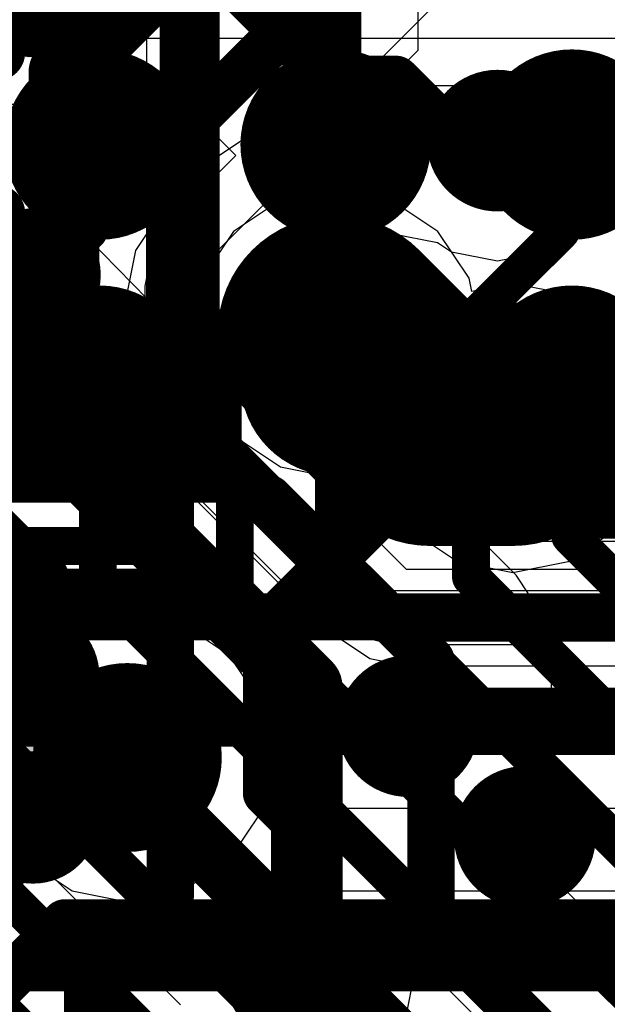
# Model space of a CAD drawing. Header units: millimetres. Extents: x -2 to 68, y -2 to 27.4.
# Tile 305 of 594: x 35.5 to 36.7, y 7.7 to 9.8. Entities that reach past the tile are written whole.
import ezdxf

# ---------------------------------------------------------------- set-up
doc = ezdxf.new("R2010")
doc.units = ezdxf.units.MM
for name, color, linetype in [('BottomLayer', 5, 'Continuous'), ('BottomPaste', 16, 'Continuous'), ('BottomSolder', 6, 'Continuous'), ('DrillGuide', 244, 'Continuous'), ('Mechanical10', 56, 'Continuous'), ('Mechanical13', 56, 'Continuous'), ('Mechanical15', 56, 'Continuous'), ('Mechanical6', 56, 'Continuous'), ('MidLayer1', 16, 'Continuous'), ('MidLayer2', 76, 'Continuous'), ('MidLayer3', 90, 'Continuous'), ('MidLayer4', 156, 'Continuous'), ('MidLayer5', 130, 'Continuous'), ('MidLayer6', 216, 'Continuous'), ('MidLayer7', 6, 'Continuous'), ('MidLayer8', 54, 'Continuous'), ('MultiLayer', 9, 'Continuous'), ('TopLayer', 1, 'Continuous'), ('TopPaste', 8, 'Continuous'), ('TopSolder', 216, 'Continuous'), ('ViaHoleLayer', 16, 'Continuous')]:
    doc.layers.add(name, color=color, linetype=linetype)

# ---------------------------------------------------------------- blocks, each defined once
blk = doc.blocks.new('BGA486C50P27X27_1400X1400X125_227')
at = {"layer": 'Mechanical13', "const_width": 0.1}
blk.add_lwpolyline([(-7, 7), (-7, -7)], dxfattribs=at)
at = {"layer": 'Mechanical15', "const_width": 0.05}
blk.add_lwpolyline([(-7.25, 7.25), (-7.25, -7.25)], dxfattribs=at)
at = {"layer": 'TopLayer', "const_width": 0.1}
for points in [[(-6.55, 0.5, 1), (-6.45, 0.5, 1)], [(-6.05, 0.5, 1), (-5.95, 0.5, 1)], [(-6.55, 0, 1), (-6.45, 0, 1)], [(-6.05, 0, 1), (-5.95, 0, 1)], [(-6.55, -0.5, 1), (-6.45, -0.5, 1)], [(-6.05, -0.5, 1), (-5.95, -0.5, 1)]]:
    blk.add_lwpolyline(points, format="xyb", close=True, dxfattribs=at)
at = {"layer": 'TopPaste', "const_width": 0.1}
for points in [[(-6.55, 0.5, 1), (-6.45, 0.5, 1)], [(-6.05, 0.5, 1), (-5.95, 0.5, 1)], [(-6.55, 0, 1), (-6.45, 0, 1)], [(-6.05, 0, 1), (-5.95, 0, 1)], [(-6.55, -0.5, 1), (-6.45, -0.5, 1)], [(-6.05, -0.5, 1), (-5.95, -0.5, 1)]]:
    blk.add_lwpolyline(points, format="xyb", close=True, dxfattribs=at)
at = {"layer": 'TopSolder', "const_width": 0.2016}
for points in [[(-6.6008, 0.5, 1), (-6.3992, 0.5, 1)], [(-6.1008, 0.5, 1), (-5.8992, 0.5, 1)], [(-6.6008, 0, 1), (-6.3992, 0, 1)], [(-6.1008, 0, 1), (-5.8992, 0, 1)], [(-6.6008, -0.5, 1), (-6.3992, -0.5, 1)], [(-6.1008, -0.5, 1), (-5.8992, -0.5, 1)]]:
    blk.add_lwpolyline(points, format="xyb", close=True, dxfattribs=at)
blk = doc.blocks.new('RES_0402_B_250')
at = {"layer": 'BottomLayer', "const_width": 0.1402}
for points in [[(0.5396, 0.1498, 1), (0.6799, 0.1498, 1)], [(0.5396, -0.1498, 1), (0.6799, -0.1498, 1)]]:
    blk.add_lwpolyline(points, format="xyb", close=True, dxfattribs=at)
at = {"layer": 'BottomLayer'}
for points in [[(0.3402, -0.29), (0.6097, -0.29), (0.3402, 0.29), (0.6097, 0.29)], [(0.2, -0.1498), (0.75, -0.1498), (0.2, 0.1498), (0.75, 0.1498)]]:
    blk.add_solid(points, dxfattribs=at)
at = {"layer": 'BottomPaste', "const_width": 0.1402}
for points in [[(0.5396, 0.1498, 1), (0.6799, 0.1498, 1)], [(0.5396, -0.1498, 1), (0.6799, -0.1498, 1)]]:
    blk.add_lwpolyline(points, format="xyb", close=True, dxfattribs=at)
at = {"layer": 'BottomPaste'}
for points in [[(0.3402, -0.29), (0.6097, -0.29), (0.3402, 0.29), (0.6097, 0.29)], [(0.2, -0.1498), (0.75, -0.1498), (0.2, 0.1498), (0.75, 0.1498)]]:
    blk.add_solid(points, dxfattribs=at)
at = {"layer": 'BottomSolder', "const_width": 0.1402}
for points in [[(0.5396, 0.1498, 1), (0.6799, 0.1498, 1)], [(0.5396, -0.1498, 1), (0.6799, -0.1498, 1)]]:
    blk.add_lwpolyline(points, format="xyb", close=True, dxfattribs=at)
at = {"layer": 'BottomSolder'}
for points in [[(0.3402, -0.29), (0.6097, -0.29), (0.3402, 0.29), (0.6097, 0.29)], [(0.2, -0.1498), (0.75, -0.1498), (0.2, 0.1498), (0.75, 0.1498)]]:
    blk.add_solid(points, dxfattribs=at)
at = {"layer": 'Mechanical10', "const_width": 0.12}
for points in [[(-0.53, 0.28), (0.53, 0.28)], [(0.53, -0.28), (0.53, 0.28)], [(-0.53, -0.28), (0.53, -0.28)]]:
    blk.add_lwpolyline(points, dxfattribs=at)
at = {"layer": 'Mechanical10', "const_width": 0.06}
for points in [[(0.5, 0.28, 1), (0.56, 0.28, 1)], [(0.5, 0.28, 1), (0.56, 0.28, 1)], [(0.5, -0.28, 1), (0.56, -0.28, 1)], [(0.5, -0.28, 1), (0.56, -0.28, 1)]]:
    blk.add_lwpolyline(points, format="xyb", close=True, dxfattribs=at)
at = {"layer": 'Mechanical6', "const_width": 0.05}
for points in [[(-0.9, 0.44), (0.9, 0.44)], [(0.9, -0.44), (0.9, 0.44)], [(-0.9, -0.44), (0.9, -0.44)]]:
    blk.add_lwpolyline(points, dxfattribs=at)
at = {"layer": 'Mechanical6', "const_width": 0.025}
for points in [[(0.8875, 0.44, 1), (0.9125, 0.44, 1)], [(0.8875, 0.44, 1), (0.9125, 0.44, 1)], [(0.8875, -0.44, 1), (0.9125, -0.44, 1)], [(0.8875, -0.44, 1), (0.9125, -0.44, 1)]]:
    blk.add_lwpolyline(points, format="xyb", close=True, dxfattribs=at)
blk = doc.blocks.new('RES_0402_B_251')
at = {"layer": 'BottomLayer', "const_width": 0.1402}
for points in [[(0.5396, 0.1498, 1), (0.6799, 0.1498, 1)], [(0.5396, -0.1498, 1), (0.6799, -0.1498, 1)]]:
    blk.add_lwpolyline(points, format="xyb", close=True, dxfattribs=at)
at = {"layer": 'BottomLayer'}
for points in [[(0.3402, -0.29), (0.6097, -0.29), (0.3402, 0.29), (0.6097, 0.29)], [(0.2, -0.1498), (0.75, -0.1498), (0.2, 0.1498), (0.75, 0.1498)]]:
    blk.add_solid(points, dxfattribs=at)
at = {"layer": 'BottomPaste', "const_width": 0.1402}
for points in [[(0.5396, 0.1498, 1), (0.6799, 0.1498, 1)], [(0.5396, -0.1498, 1), (0.6799, -0.1498, 1)]]:
    blk.add_lwpolyline(points, format="xyb", close=True, dxfattribs=at)
at = {"layer": 'BottomPaste'}
for points in [[(0.3402, -0.29), (0.6097, -0.29), (0.3402, 0.29), (0.6097, 0.29)], [(0.2, -0.1498), (0.75, -0.1498), (0.2, 0.1498), (0.75, 0.1498)]]:
    blk.add_solid(points, dxfattribs=at)
at = {"layer": 'BottomSolder', "const_width": 0.1402}
for points in [[(0.5396, 0.1498, 1), (0.6799, 0.1498, 1)], [(0.5396, -0.1498, 1), (0.6799, -0.1498, 1)]]:
    blk.add_lwpolyline(points, format="xyb", close=True, dxfattribs=at)
at = {"layer": 'BottomSolder'}
for points in [[(0.3402, -0.29), (0.6097, -0.29), (0.3402, 0.29), (0.6097, 0.29)], [(0.2, -0.1498), (0.75, -0.1498), (0.2, 0.1498), (0.75, 0.1498)]]:
    blk.add_solid(points, dxfattribs=at)
at = {"layer": 'Mechanical10', "const_width": 0.12}
for points in [[(-0.53, 0.28), (0.53, 0.28)], [(0.53, -0.28), (0.53, 0.28)], [(-0.53, -0.28), (0.53, -0.28)]]:
    blk.add_lwpolyline(points, dxfattribs=at)
at = {"layer": 'Mechanical10', "const_width": 0.06}
for points in [[(0.5, 0.28, 1), (0.56, 0.28, 1)], [(0.5, 0.28, 1), (0.56, 0.28, 1)], [(0.5, -0.28, 1), (0.56, -0.28, 1)], [(0.5, -0.28, 1), (0.56, -0.28, 1)]]:
    blk.add_lwpolyline(points, format="xyb", close=True, dxfattribs=at)
at = {"layer": 'Mechanical6', "const_width": 0.05}
for points in [[(-0.9, 0.44), (0.9, 0.44)], [(0.9, -0.44), (0.9, 0.44)], [(-0.9, -0.44), (0.9, -0.44)]]:
    blk.add_lwpolyline(points, dxfattribs=at)
at = {"layer": 'Mechanical6', "const_width": 0.025}
for points in [[(0.8875, 0.44, 1), (0.9125, 0.44, 1)], [(0.8875, 0.44, 1), (0.9125, 0.44, 1)], [(0.8875, -0.44, 1), (0.9125, -0.44, 1)], [(0.8875, -0.44, 1), (0.9125, -0.44, 1)]]:
    blk.add_lwpolyline(points, format="xyb", close=True, dxfattribs=at)
blk = doc.blocks.new('RES_0402_B_252')
at = {"layer": 'BottomLayer', "const_width": 0.1402}
blk.add_lwpolyline([(0.5396, -0.1498, 1), (0.6799, -0.1498, 1)], format="xyb", close=True, dxfattribs=at)
at = {"layer": 'BottomLayer'}
blk.add_solid([(0.3402, -0.29), (0.6097, -0.29), (0.3402, 0.29), (0.6097, 0.29)], dxfattribs=at)
at = {"layer": 'BottomPaste', "const_width": 0.1402}
blk.add_lwpolyline([(0.5396, -0.1498, 1), (0.6799, -0.1498, 1)], format="xyb", close=True, dxfattribs=at)
at = {"layer": 'BottomPaste'}
blk.add_solid([(0.3402, -0.29), (0.6097, -0.29), (0.3402, 0.29), (0.6097, 0.29)], dxfattribs=at)
at = {"layer": 'BottomSolder', "const_width": 0.1402}
blk.add_lwpolyline([(0.5396, -0.1498, 1), (0.6799, -0.1498, 1)], format="xyb", close=True, dxfattribs=at)
at = {"layer": 'BottomSolder'}
blk.add_solid([(0.3402, -0.29), (0.6097, -0.29), (0.3402, 0.29), (0.6097, 0.29)], dxfattribs=at)
at = {"layer": 'Mechanical10', "const_width": 0.12}
for points in [[(0.53, -0.28), (0.53, 0.28)], [(-0.53, -0.28), (0.53, -0.28)]]:
    blk.add_lwpolyline(points, dxfattribs=at)
at = {"layer": 'Mechanical10', "const_width": 0.06}
blk.add_lwpolyline([(0.5, -0.28, 1), (0.56, -0.28, 1)], format="xyb", close=True, dxfattribs=at)
blk.add_lwpolyline([(0.5, -0.28, 1), (0.56, -0.28, 1)], format="xyb", close=True, dxfattribs=at)
at = {"layer": 'Mechanical6', "const_width": 0.05}
for points in [[(0.9, -0.44), (0.9, 0.44)], [(-0.9, -0.44), (0.9, -0.44)]]:
    blk.add_lwpolyline(points, dxfattribs=at)
at = {"layer": 'Mechanical6', "const_width": 0.025}
blk.add_lwpolyline([(0.8875, -0.44, 1), (0.9125, -0.44, 1)], format="xyb", close=True, dxfattribs=at)
blk.add_lwpolyline([(0.8875, -0.44, 1), (0.9125, -0.44, 1)], format="xyb", close=True, dxfattribs=at)

msp = doc.modelspace()

# ---------------------------------------------------------------- linework, layer by layer
at = {"layer": 'BottomLayer'}
for p, q in [((36.2335, 8.373), (36.3254, 8.4649)), ((36.3254, 8.4649), (37.6145, 8.4649)), ((36.2335, 8.2247), (36.2335, 8.373)), ((36.2734, 8.165), (36.2335, 8.2247)), ((36.2928, 8.0675), (36.2734, 8.165)), ((36.2928, 7.7473), (36.2928, 8.0675)), ((36.2734, 7.6498), (36.2928, 7.7473))]:
    msp.add_line(p, q, dxfattribs=at)
at = {"layer": 'BottomLayer', "const_width": 0.1}
for points in [[(35.8293, 8.9052), (35.8293, 10.1701)], [(36.1293, 9.3429), (36.1293, 10.0459)], [(36.7137, 9.5467), (36.867, 9.7)], [(36.4676, 9.5084), (36.5058, 9.5467)], [(36.5058, 9.5467), (36.7137, 9.5467)], [(36.1293, 9.3429), (36.4237, 9.0485)], [(36.4237, 9.0485), (37.9627, 9.0485)], [(35.775, 8.8509), (35.8293, 8.9052)], [(35.775, 7.9087), (35.775, 8.8509)], [(35.9825, 8.4824), (36.262, 8.762)], [(36.262, 8.762), (37.6779, 8.762)], [(35.9825, 8.3966), (35.9825, 8.4824)], [(35.9786, 8.3928), (35.9825, 8.3966)], [(35.9786, 8.1268), (35.9786, 8.3928)], [(35.9786, 8.1268), (36.0379, 8.0675)], [(36.0379, 7.7473), (36.0379, 8.0675)], [(35.6, 7.7337), (35.775, 7.9087)], [(35.6, 6.9), (35.6, 7.7337)]]:
    msp.add_lwpolyline(points, dxfattribs=at)
at = {"layer": 'BottomLayer'}
for points, const_width in [([(36.3926, 9.5084, 1), (36.5426, 9.5084, 1)], 0.15), ([(36.4808, 9.5467, 1), (36.5308, 9.5467, 1)], 0.05), ([(36.4808, 9.5467, 1), (36.5308, 9.5467, 1)], 0.05), ([(36.6887, 9.5467, 1), (36.7387, 9.5467, 1)], 0.05), ([(36.6887, 9.5467, 1), (36.7387, 9.5467, 1)], 0.05), ([(36.4426, 9.5084, 1), (36.4926, 9.5084, 1)], 0.05), ([(36.1043, 9.3429, 1), (36.1543, 9.3429, 1)], 0.05), ([(36.1043, 9.3429, 1), (36.1543, 9.3429, 1)], 0.05), ([(35.2777, 9.075, 1), (35.4277, 9.075, 1)], 0.15), ([(36.3987, 9.0485, 1), (36.4487, 9.0485, 1)], 0.05), ([(36.3987, 9.0485, 1), (36.4487, 9.0485, 1)], 0.05), ([(35.8043, 8.9052, 1), (35.8543, 8.9052, 1)], 0.05), ([(35.8043, 8.9052, 1), (35.8543, 8.9052, 1)], 0.05), ([(35.75, 8.8509, 1), (35.8, 8.8509, 1)], 0.05), ([(35.75, 8.8509, 1), (35.8, 8.8509, 1)], 0.05), ([(36.237, 8.762, 1), (36.287, 8.762, 1)], 0.05), ([(36.237, 8.762, 1), (36.287, 8.762, 1)], 0.05), ([(35.9575, 8.4824, 1), (36.0075, 8.4824, 1)], 0.05), ([(35.9575, 8.4824, 1), (36.0075, 8.4824, 1)], 0.05), ([(35.9575, 8.3966, 1), (36.0075, 8.3966, 1)], 0.05), ([(35.9575, 8.3966, 1), (36.0075, 8.3966, 1)], 0.05), ([(35.9536, 8.3928, 1), (36.0036, 8.3928, 1)], 0.05), ([(35.9536, 8.3928, 1), (36.0036, 8.3928, 1)], 0.05), ([(36.2036, 8.2685, 1), (36.3536, 8.2685, 1)], 0.15), ([(35.9536, 8.1268, 1), (36.0036, 8.1268, 1)], 0.05), ([(35.9536, 8.1268, 1), (36.0036, 8.1268, 1)], 0.05), ([(36.4504, 8.0338, 1), (36.6004, 8.0338, 1)], 0.15), ([(36.0129, 8.0675, 1), (36.0629, 8.0675, 1)], 0.05), ([(36.0129, 8.0675, 1), (36.0629, 8.0675, 1)], 0.05), ([(35.75, 7.9087, 1), (35.8, 7.9087, 1)], 0.05), ([(35.75, 7.9087, 1), (35.8, 7.9087, 1)], 0.05), ([(35.9629, 7.7473, 1), (36.1129, 7.7473, 1)], 0.15), ([(35.575, 7.7337, 1), (35.625, 7.7337, 1)], 0.05), ([(35.575, 7.7337, 1), (35.625, 7.7337, 1)], 0.05), ([(36.0129, 7.7473, 1), (36.0629, 7.7473, 1)], 0.05)]:
    msp.add_lwpolyline(points, format="xyb", close=True, dxfattribs=dict(at, const_width=const_width))
at = {"layer": 'DrillGuide'}
for points, const_width in [([(36.4426, 9.5084, 1), (36.4926, 9.5084, 1)], 0.05), ([(36.075, 9.1, 1), (36.175, 9.1, 1)], 0.1), ([(36.45, 8.9, 1), (36.55, 8.9, 1)], 0.1), ([(35.634, 8.202, 1), (35.734, 8.202, 1)], 0.1), ([(36.2536, 8.2685, 1), (36.3036, 8.2685, 1)], 0.05), ([(36.5004, 8.0338, 1), (36.5504, 8.0338, 1)], 0.05), ([(36.0129, 7.7473, 1), (36.0629, 7.7473, 1)], 0.05)]:
    msp.add_lwpolyline(points, format="xyb", close=True, dxfattribs=dict(at, const_width=const_width))
at = {"layer": 'MidLayer1'}
for p, q in [((35.4765, 9.7232), (35.4998, 9.8402)), ((35.4102, 9.6239), (35.4765, 9.7232)), ((36.125, 9.4059), (36.0079, 9.3826)), ((36.2421, 9.3826), (36.125, 9.4059)), ((36.0079, 9.3826), (35.9087, 9.3163)), ((36.3413, 9.3163), (36.2421, 9.3826)), ((35.9087, 9.3163), (35.8424, 9.2171)), ((36.4076, 9.2171), (36.3413, 9.3163)), ((35.8424, 9.2171), (35.8191, 9.1)), ((36.4132, 9.1886), (36.4076, 9.2171)), ((36.5, 9.2059), (36.4132, 9.1886)), ((36.6171, 9.1826), (36.5, 9.2059)), ((36.7163, 9.1163), (36.6171, 9.1826)), ((35.8191, 9.1), (35.8424, 8.9829)), ((35.8424, 8.9829), (35.9087, 8.8837)), ((35.9087, 8.8837), (36.0079, 8.8174)), ((36.0079, 8.8174), (36.125, 8.7941)), ((36.125, 8.7941), (36.2118, 8.8114)), ((36.2118, 8.8114), (36.2174, 8.7829)), ((36.2174, 8.7829), (36.2837, 8.6837)), ((36.2837, 8.6837), (36.3829, 8.6174)), ((36.6171, 8.6174), (36.7163, 8.6837)), ((36.3829, 8.6174), (36.5, 8.5941)), ((36.5, 8.5941), (36.6171, 8.6174)), ((35.684, 8.5079), (35.5669, 8.4846)), ((35.8011, 8.4846), (35.684, 8.5079)), ((35.5669, 8.4846), (35.4677, 8.4183)), ((35.9003, 8.4183), (35.8011, 8.4846)), ((35.4677, 8.4183), (35.4014, 8.3191)), ((35.9666, 8.3191), (35.9003, 8.4183)), ((35.9899, 8.202), (35.9666, 8.3191)), ((35.9666, 8.0849), (35.9899, 8.202)), ((35.4014, 8.0849), (35.4677, 7.9857)), ((35.9003, 7.9857), (35.9666, 8.0849)), ((35.4677, 7.9857), (35.5669, 7.9194)), ((35.8011, 7.9194), (35.9003, 7.9857)), ((35.5669, 7.9194), (35.684, 7.8961)), ((35.684, 7.8961), (35.8011, 7.9194))]:
    msp.add_line(p, q, dxfattribs=at)
at = {"layer": 'MidLayer1', "const_width": 0.2}
for points in [[(36.025, 9.1, 1), (36.225, 9.1, 1)], [(36.4, 8.9, 1), (36.6, 8.9, 1)], [(35.584, 8.202, 1), (35.784, 8.202, 1)]]:
    msp.add_lwpolyline(points, format="xyb", close=True, dxfattribs=at)
at = {"layer": 'MidLayer2'}
for p, q in [((35.725, 9.0355), (35.725, 9.9)), ((34.8194, 9.2201), (35.489, 8.5506)), ((36.2056, 8.5549), (35.725, 9.0355)), ((35.489, 8.5506), (35.4765, 8.4242)), ((37.9444, 8.5549), (36.2056, 8.5549)), ((35.4765, 8.4242), (35.4677, 8.4183)), ((35.4677, 8.4183), (35.4014, 8.3191))]:
    msp.add_line(p, q, dxfattribs=at)
at = {"layer": 'MidLayer2', "const_width": 0.1}
for points in [[(34.925, 9.475), (36.1, 8.3)], [(36.1, 8.3), (38.05, 8.3)], [(35.051, 7.3508), (35.5522, 7.852)], [(35.5522, 7.852), (41.027, 7.852)]]:
    msp.add_lwpolyline(points, dxfattribs=at)
at = {"layer": 'MidLayer2'}
for points, const_width in [([(36.025, 9.1, 1), (36.225, 9.1, 1)], 0.2), ([(36.4, 8.9, 1), (36.6, 8.9, 1)], 0.2), ([(35.584, 8.202, 1), (35.784, 8.202, 1)], 0.2), ([(36.075, 8.3, 1), (36.125, 8.3, 1)], 0.05), ([(36.075, 8.3, 1), (36.125, 8.3, 1)], 0.05), ([(35.5272, 7.852, 1), (35.5772, 7.852, 1)], 0.05), ([(35.5272, 7.852, 1), (35.5772, 7.852, 1)], 0.05)]:
    msp.add_lwpolyline(points, format="xyb", close=True, dxfattribs=dict(at, const_width=const_width))
at = {"layer": 'MidLayer3'}
for p, q in [((35.4765, 9.7232), (35.4998, 9.8402)), ((35.4102, 9.6239), (35.4765, 9.7232)), ((35.9492, 8.9457), (35.3982, 9.508)), ((35.2525, 9.3653), (35.5405, 9.0714)), ((35.5405, 9.0714), (35.4913, 8.9543)), ((35.4913, 8.9543), (33.14, 8.9543)), ((36.0432, 8.9068), (35.9492, 8.9457)), ((36.2906, 8.6593), (36.0432, 8.9068)), ((37.9424, 8.6593), (36.2906, 8.6593)), ((36.0309, 8.0463), (36.0571, 8.0982)), ((36.0571, 8.0982), (36.1, 8.1046)), ((36.1, 8.1046), (36.124, 8.0946)), ((36.124, 8.0946), (37.7758, 8.0946)), ((36.1091, 7.9193), (36.0309, 8.0463)), ((37.529, 7.9193), (36.1091, 7.9193))]:
    msp.add_line(p, q, dxfattribs=at)
for points, const_width in [([(36.025, 9.1, 1), (36.225, 9.1, 1)], 0.2), ([(36.4, 8.9, 1), (36.6, 8.9, 1)], 0.2), ([(35.75, 8.792, 1), (35.8, 8.792, 1)], 0.05), ([(35.75, 8.792, 1), (35.8, 8.792, 1)], 0.05), ([(35.9034, 8.792, 1), (35.9534, 8.792, 1)], 0.05), ([(35.9034, 8.792, 1), (35.9534, 8.792, 1)], 0.05), ([(35.804, 8.552, 1), (35.854, 8.552, 1)], 0.05), ([(35.804, 8.552, 1), (35.854, 8.552, 1)], 0.05), ([(36.1573, 8.538, 1), (36.2073, 8.538, 1)], 0.05), ([(36.1573, 8.538, 1), (36.2073, 8.538, 1)], 0.05), ([(36.1984, 8.497, 1), (36.2484, 8.497, 1)], 0.05), ([(36.1984, 8.497, 1), (36.2484, 8.497, 1)], 0.05), ([(35.9877, 8.3683, 1), (36.0377, 8.3683, 1)], 0.05), ([(35.9877, 8.3683, 1), (36.0377, 8.3683, 1)], 0.05), ([(35.584, 8.202, 1), (35.784, 8.202, 1)], 0.2), ([(36.0579, 8.298, 1), (36.1079, 8.298, 1)], 0.05), ([(36.0579, 8.298, 1), (36.1079, 8.298, 1)], 0.05), ([(36.099, 8.257, 1), (36.149, 8.257, 1)], 0.05), ([(36.099, 8.257, 1), (36.149, 8.257, 1)], 0.05)]:
    msp.add_lwpolyline(points, format="xyb", close=True, dxfattribs=dict(at, const_width=const_width))
at = {"layer": 'MidLayer3', "const_width": 0.1}
for points in [[(33.14, 8.792), (35.775, 8.792)], [(35.775, 8.792), (35.9284, 8.792)], [(35.9284, 8.792), (36.1823, 8.538)], [(33.2394, 8.552), (35.829, 8.552)], [(35.829, 8.552), (36.0127, 8.3683)], [(36.1823, 8.538), (36.2234, 8.497)], [(36.2234, 8.497), (37.9424, 8.497)], [(36.0127, 8.3683), (36.0829, 8.298)], [(36.0829, 8.298), (36.124, 8.257)], [(36.124, 8.257), (37.843, 8.257)], [(35.2221, 7.757), (37.529, 7.757)]]:
    msp.add_lwpolyline(points, dxfattribs=at)
at = {"layer": 'MidLayer4'}
for p, q in [((35.3524, 9.5853), (35.8051, 9.5853)), ((35.8051, 9.5853), (35.9135, 9.4769)), ((35.9135, 9.4769), (35.7808, 9.3442)), ((36.6478, 9.3281), (36.7031, 9.4108)), ((35.925, 9.2), (36.1091, 9.3841)), ((36.1091, 9.3841), (36.1126, 9.3834)), ((36.1126, 9.3834), (36.1469, 9.3834)), ((36.1469, 9.3834), (36.1639, 9.3664)), ((36.1639, 9.3664), (36.2466, 9.3112)), ((35.7808, 9.3442), (35.7366, 9.278)), ((36.5651, 9.2729), (36.6478, 9.3281)), ((36.2466, 9.3112), (36.3408, 9.2924)), ((36.3408, 9.2924), (36.37, 9.2729)), ((35.7366, 9.278), (35.7211, 9.2)), ((36.37, 9.2729), (36.4676, 9.2535)), ((36.4676, 9.2535), (36.5651, 9.2729)), ((35.7211, 9.2), (35.7211, 8.5383)), ((35.925, 8.3813), (35.925, 9.2)), ((35.7211, 8.5383), (35.684, 8.5079)), ((35.684, 8.5079), (35.5669, 8.4846)), ((35.5669, 8.4846), (35.4677, 8.4183)), ((35.4677, 8.4183), (35.4014, 8.3191)), ((35.9666, 8.3191), (35.925, 8.3813)), ((35.9888, 8.2073), (35.9666, 8.3191)), ((36.2181, 7.978), (35.9888, 8.2073)), ((35.4014, 8.0849), (35.4677, 7.9857)), ((35.4677, 7.9857), (35.5332, 7.942)), ((36.2734, 7.8953), (36.2181, 7.978)), ((35.5332, 7.942), (35.7967, 7.6784)), ((36.2928, 7.7977), (36.2734, 7.8953)), ((36.2928, 7.7822), (36.2928, 7.7977)), ((36.8462, 7.2288), (36.2928, 7.7822))]:
    msp.add_line(p, q, dxfattribs=at)
at = {"layer": 'MidLayer4', "const_width": 0.1}
for points in [[(35.9107, 9.8402), (36.1126, 9.6383)], [(36.1126, 9.6383), (36.2525, 9.6383)], [(36.2525, 9.6383), (36.3441, 9.5467)], [(36.3441, 9.5467), (36.4293, 9.5467)], [(36.4293, 9.5467), (36.4676, 9.5084)], [(35.684, 8.1516), (35.684, 8.202)], [(35.684, 8.1516), (36.0379, 7.7977)], [(36.0379, 7.7473), (36.0379, 7.7977)]]:
    msp.add_lwpolyline(points, dxfattribs=at)
at = {"layer": 'MidLayer4'}
for points, const_width in [([(36.0876, 9.6383, 1), (36.1376, 9.6383, 1)], 0.05), ([(36.0876, 9.6383, 1), (36.1376, 9.6383, 1)], 0.05), ([(36.2275, 9.6383, 1), (36.2775, 9.6383, 1)], 0.05), ([(36.2275, 9.6383, 1), (36.2775, 9.6383, 1)], 0.05), ([(36.3926, 9.5084, 1), (36.5426, 9.5084, 1)], 0.15), ([(36.3191, 9.5467, 1), (36.3691, 9.5467, 1)], 0.05), ([(36.3191, 9.5467, 1), (36.3691, 9.5467, 1)], 0.05), ([(36.4043, 9.5467, 1), (36.4543, 9.5467, 1)], 0.05), ([(36.4043, 9.5467, 1), (36.4543, 9.5467, 1)], 0.05), ([(36.4426, 9.5084, 1), (36.4926, 9.5084, 1)], 0.05), ([(36.025, 9.1, 1), (36.225, 9.1, 1)], 0.2), ([(35.2777, 9.075, 1), (35.4277, 9.075, 1)], 0.15), ([(36.4, 8.9, 1), (36.6, 8.9, 1)], 0.2), ([(36.2036, 8.2685, 1), (36.3536, 8.2685, 1)], 0.15), ([(35.584, 8.202, 1), (35.784, 8.202, 1)], 0.2), ([(35.659, 8.202, 1), (35.709, 8.202, 1)], 0.05), ([(35.659, 8.1516, 1), (35.709, 8.1516, 1)], 0.05), ([(35.659, 8.1516, 1), (35.709, 8.1516, 1)], 0.05), ([(36.4504, 8.0338, 1), (36.6004, 8.0338, 1)], 0.15), ([(35.9629, 7.7473, 1), (36.1129, 7.7473, 1)], 0.15), ([(36.0129, 7.7977, 1), (36.0629, 7.7977, 1)], 0.05), ([(36.0129, 7.7977, 1), (36.0629, 7.7977, 1)], 0.05), ([(36.0129, 7.7473, 1), (36.0629, 7.7473, 1)], 0.05)]:
    msp.add_lwpolyline(points, format="xyb", close=True, dxfattribs=dict(at, const_width=const_width))
at = {"layer": 'MidLayer5'}
for p, q in [((36.0299, 9.3968), (36.258, 9.625)), ((36.258, 9.625), (36.6995, 9.625)), ((36.6995, 9.625), (36.9896, 9.3349)), ((36.0299, 9.0606), (36.0299, 9.3968)), ((36.1512, 8.9393), (36.0299, 9.0606)), ((36.1648, 8.9302), (36.1512, 8.9393)), ((36.5071, 8.5879), (36.1648, 8.9302)), ((36.5624, 8.5052), (36.5071, 8.5879)), ((36.5818, 8.4077), (36.5624, 8.5052)), ((36.5818, 7.9505), (36.5818, 8.4077)), ((37.0222, 7.51), (36.5818, 7.9505))]:
    msp.add_line(p, q, dxfattribs=at)
for points, const_width in [([(35.55, 9.6536), (36.3023, 10.4058)], 0.15), ([(35.775, 9.5024), (36.5273, 10.2547)], 0.1), ([(35.55, 8.8618), (35.55, 9.6536)], 0.15), ([(35.775, 8.955), (35.775, 9.5024)], 0.1), ([(35.775, 8.955), (35.98, 8.75)], 0.1), ([(35.55, 8.8618), (35.8868, 8.525)], 0.15), ([(35.325, 8.7686), (35.511, 8.5826)], 0.1), ([(35.98, 8.75), (35.9845, 8.75)], 0.1), ([(35.9845, 8.75), (36.3269, 8.4077)], 0.1), ([(35.511, 8.3825), (35.511, 8.5826)], 0.1), ([(35.8868, 8.525), (35.8913, 8.525)], 0.15), ([(35.8913, 8.525), (36.0645, 8.3519)], 0.15), ([(36.3269, 7.8449), (36.3269, 8.4077)], 0.1), ([(35.511, 8.3825), (35.684, 8.2095)], 0.1), ([(36.0645, 7.7249), (36.0645, 8.3519)], 0.15), ([(35.684, 8.202), (35.684, 8.2095)], 0.1), ([(36.3269, 7.8449), (36.842, 7.3298)], 0.1), ([(36.0645, 7.7249), (36.3927, 7.3966)], 0.15)]:
    msp.add_lwpolyline(points, dxfattribs=dict(at, const_width=const_width))
for points, const_width in [([(35.5125, 9.6536, 1), (35.5875, 9.6536, 1)], 0.075), ([(35.5125, 9.6536, 1), (35.5875, 9.6536, 1)], 0.075), ([(35.75, 9.5024, 1), (35.8, 9.5024, 1)], 0.05), ([(35.75, 9.5024, 1), (35.8, 9.5024, 1)], 0.05), ([(36.025, 9.1, 1), (36.225, 9.1, 1)], 0.2), ([(36.4, 8.9, 1), (36.6, 8.9, 1)], 0.2), ([(35.75, 8.955, 1), (35.8, 8.955, 1)], 0.05), ([(35.75, 8.955, 1), (35.8, 8.955, 1)], 0.05), ([(35.5125, 8.8618, 1), (35.5875, 8.8618, 1)], 0.075), ([(35.5125, 8.8618, 1), (35.5875, 8.8618, 1)], 0.075), ([(35.955, 8.75, 1), (36.005, 8.75, 1)], 0.05), ([(35.955, 8.75, 1), (36.005, 8.75, 1)], 0.05), ([(35.9595, 8.75, 1), (36.0095, 8.75, 1)], 0.05), ([(35.9595, 8.75, 1), (36.0095, 8.75, 1)], 0.05), ([(35.486, 8.5826, 1), (35.536, 8.5826, 1)], 0.05), ([(35.486, 8.5826, 1), (35.536, 8.5826, 1)], 0.05), ([(35.8493, 8.525, 1), (35.9243, 8.525, 1)], 0.075), ([(35.8493, 8.525, 1), (35.9243, 8.525, 1)], 0.075), ([(35.8538, 8.525, 1), (35.9288, 8.525, 1)], 0.075), ([(35.8538, 8.525, 1), (35.9288, 8.525, 1)], 0.075), ([(36.3019, 8.4077, 1), (36.3519, 8.4077, 1)], 0.05), ([(36.3019, 8.4077, 1), (36.3519, 8.4077, 1)], 0.05), ([(35.486, 8.3825, 1), (35.536, 8.3825, 1)], 0.05), ([(35.486, 8.3825, 1), (35.536, 8.3825, 1)], 0.05), ([(36.027, 8.3519, 1), (36.102, 8.3519, 1)], 0.075), ([(36.027, 8.3519, 1), (36.102, 8.3519, 1)], 0.075), ([(35.584, 8.202, 1), (35.784, 8.202, 1)], 0.2), ([(35.659, 8.2095, 1), (35.709, 8.2095, 1)], 0.05), ([(35.659, 8.2095, 1), (35.709, 8.2095, 1)], 0.05), ([(35.659, 8.202, 1), (35.709, 8.202, 1)], 0.05), ([(36.3019, 7.8449, 1), (36.3519, 7.8449, 1)], 0.05), ([(36.3019, 7.8449, 1), (36.3519, 7.8449, 1)], 0.05), ([(36.027, 7.7249, 1), (36.102, 7.7249, 1)], 0.075), ([(36.027, 7.7249, 1), (36.102, 7.7249, 1)], 0.075)]:
    msp.add_lwpolyline(points, format="xyb", close=True, dxfattribs=dict(at, const_width=const_width))
at = {"layer": 'MidLayer6'}
for p, q in [((36.3, 9.7), (36.3, 11.2214)), ((35.4765, 9.7232), (35.4998, 9.8402)), ((36.0961, 9.7845), (35.6558, 9.3442)), ((35.4102, 9.6239), (35.4765, 9.7232)), ((35.8, 9.2), (36.3, 9.7)), ((35.6558, 9.3442), (35.6116, 9.278)), ((35.6116, 9.278), (35.5961, 9.2)), ((35.5961, 9.2), (35.5961, 9.075)), ((35.8, 9.075), (35.8, 9.2)), ((35.5961, 9.075), (35.5961, 9.075)), ((35.5961, 9.075), (35.6064, 9.0231)), ((36.275, 8.6), (35.8, 9.075)), ((35.6064, 9.0231), (35.6116, 8.9969)), ((35.6116, 8.9969), (35.6116, 8.9969)), ((35.6116, 8.9969), (35.6116, 8.9969)), ((35.6116, 8.9969), (35.6558, 8.9308)), ((35.6558, 8.9308), (36.1308, 8.4558)), ((38, 8.6), (36.275, 8.6)), ((35.684, 8.5079), (35.5669, 8.4846)), ((35.8011, 8.4846), (35.684, 8.5079)), ((35.5669, 8.4846), (35.4677, 8.4183)), ((35.9003, 8.4183), (35.8011, 8.4846)), ((36.1308, 8.4558), (36.197, 8.4116)), ((35.4677, 8.4183), (35.4014, 8.3191)), ((35.9666, 8.3191), (35.9003, 8.4183)), ((36.197, 8.4116), (36.275, 8.3961)), ((36.275, 8.3961), (38, 8.3961)), ((35.9899, 8.202), (35.9666, 8.3191)), ((35.9666, 8.0849), (35.9899, 8.202)), ((35.4014, 8.0849), (35.4677, 7.9857)), ((35.9003, 7.9857), (35.9666, 8.0849)), ((35.4677, 7.9857), (35.5669, 7.9194)), ((35.8011, 7.9194), (35.9003, 7.9857)), ((35.5669, 7.9194), (35.684, 7.8961)), ((35.684, 7.8961), (35.8011, 7.9194))]:
    msp.add_line(p, q, dxfattribs=at)
at = {"layer": 'MidLayer6', "const_width": 0.2}
for points in [[(36.025, 9.1, 1), (36.225, 9.1, 1)], [(36.4, 8.9, 1), (36.6, 8.9, 1)], [(35.584, 8.202, 1), (35.784, 8.202, 1)]]:
    msp.add_lwpolyline(points, format="xyb", close=True, dxfattribs=at)
at = {"layer": 'MidLayer7'}
for p, q in [((36.5, 10.25), (35.5, 9.25)), ((36.061, 9.5226), (36.6442, 10.1058)), ((35.4765, 9.7232), (35.4998, 9.8402)), ((35.4102, 9.6239), (35.4765, 9.7232)), ((36.1236, 9.4056), (36.061, 9.5226)), ((36.125, 9.4059), (36.1236, 9.4056)), ((36.2421, 9.3826), (36.125, 9.4059)), ((36.3413, 9.3163), (36.2421, 9.3826)), ((36.4076, 9.2171), (36.3413, 9.3163)), ((35.5, 9.25), (31.75, 9.25)), ((36.4132, 9.1886), (36.4076, 9.2171)), ((36.5, 9.2059), (36.4132, 9.1886)), ((36.6171, 9.1826), (36.5, 9.2059)), ((36.6227, 9.1788), (36.6171, 9.1826)), ((36.7337, 9.1163), (36.6227, 9.1788)), ((35.6442, 9.1058), (35.7024, 9.164)), ((35.7024, 9.164), (35.8194, 9.1014)), ((35.578, 9.0616), (35.6442, 9.1058)), ((35.6442, 9.1058), (35.6442, 9.1058)), ((35.8194, 9.1014), (35.8191, 9.1)), ((35.8191, 9.1), (35.8424, 8.9829)), ((35.5, 9.0461), (35.578, 9.0616)), ((31.75, 9.0461), (35.5, 9.0461)), ((35.5, 9.0461), (35.5, 9.0461)), ((35.8424, 8.9829), (35.9087, 8.8837)), ((35.9087, 8.8837), (36.0079, 8.8174)), ((36.0079, 8.8174), (36.125, 8.7941)), ((36.125, 8.7941), (36.2118, 8.8114)), ((36.2118, 8.8114), (36.2174, 8.7829)), ((36.2174, 8.7829), (36.2837, 8.6837)), ((36.2837, 8.6837), (36.3829, 8.6174)), ((36.6171, 8.6174), (36.7163, 8.6837)), ((36.3829, 8.6174), (36.5, 8.5941)), ((36.5, 8.5941), (36.6171, 8.6174)), ((35.684, 8.5079), (35.5669, 8.4846)), ((35.8011, 8.4846), (35.684, 8.5079)), ((35.5669, 8.4846), (35.4677, 8.4183)), ((35.9003, 8.4183), (35.8011, 8.4846)), ((35.4677, 8.4183), (35.4014, 8.3191)), ((35.9666, 8.3191), (35.9003, 8.4183)), ((35.9899, 8.202), (35.9666, 8.3191)), ((35.9666, 8.0849), (35.9899, 8.202)), ((35.4014, 8.0849), (35.4677, 7.9857)), ((35.9003, 7.9857), (35.9666, 8.0849)), ((35.4677, 7.9857), (35.5669, 7.9194)), ((35.8011, 7.9194), (35.9003, 7.9857)), ((35.5669, 7.9194), (35.684, 7.8961)), ((35.684, 7.8961), (35.8011, 7.9194))]:
    msp.add_line(p, q, dxfattribs=at)
at = {"layer": 'MidLayer7', "const_width": 0.2}
for points in [[(36.025, 9.1, 1), (36.225, 9.1, 1)], [(36.4, 8.9, 1), (36.6, 8.9, 1)], [(35.584, 8.202, 1), (35.784, 8.202, 1)]]:
    msp.add_lwpolyline(points, format="xyb", close=True, dxfattribs=at)
at = {"layer": 'MidLayer8'}
for p, q in [((35.4765, 9.7232), (35.4998, 9.8402)), ((35.5769, 9.725), (35.4964, 9.8232)), ((35.4102, 9.6239), (35.4765, 9.7232)), ((36.8734, 9.725), (35.5769, 9.725)), ((36.125, 9.5588), (35.9494, 9.5239)), ((36.3006, 9.5239), (36.125, 9.5588)), ((35.9494, 9.5239), (35.8006, 9.4244)), ((36.4494, 9.4244), (36.3006, 9.5239)), ((35.8006, 9.4244), (35.7011, 9.2756)), ((36.5023, 9.3716), (36.4494, 9.4244)), ((36.5154, 9.3742), (36.5023, 9.3716)), ((36.9346, 9.3742), (36.5154, 9.3742)), ((35.7011, 9.2756), (35.6662, 9.1)), ((35.6662, 9.1), (35.7011, 8.9244)), ((35.7011, 8.9244), (35.8006, 8.7756)), ((35.8006, 8.7756), (36.0006, 8.5756)), ((36.0006, 8.5756), (36.1494, 8.4761)), ((35.684, 8.5079), (35.5669, 8.4846)), ((35.8011, 8.4846), (35.684, 8.5079)), ((35.5669, 8.4846), (35.4677, 8.4183)), ((35.9003, 8.4183), (35.8011, 8.4846)), ((36.1494, 8.4761), (36.325, 8.4412)), ((36.5, 8.4412), (36.5773, 8.4566)), ((36.5773, 8.4566), (36.8367, 8.4566)), ((36.325, 8.4412), (36.5, 8.4412)), ((35.4677, 8.4183), (35.4014, 8.3191)), ((35.9666, 8.3191), (35.9003, 8.4183)), ((35.9899, 8.202), (35.9666, 8.3191)), ((35.9666, 8.0849), (35.9899, 8.202)), ((35.4014, 8.0849), (35.4677, 7.9857)), ((35.9003, 7.9857), (35.9666, 8.0849)), ((35.4677, 7.9857), (35.5669, 7.9194)), ((35.8011, 7.9194), (35.9003, 7.9857)), ((35.5669, 7.9194), (35.684, 7.8961)), ((35.684, 7.8961), (35.8011, 7.9194))]:
    msp.add_line(p, q, dxfattribs=at)
at = {"layer": 'MidLayer8', "const_width": 0.5}
for points in [[(36.125, 9.1), (36.325, 8.9)], [(36.5, 8.9), (36.5154, 8.9154)], [(36.5154, 8.9154), (36.9346, 8.9154)], [(36.9346, 8.9154), (36.95, 8.9)], [(36.95, 8.9), (36.9679, 8.9179)], [(36.325, 8.9), (36.5, 8.9)], [(36.95, 8.9), (36.9589, 8.8911)]]:
    msp.add_lwpolyline(points, dxfattribs=at)
at = {"layer": 'MidLayer8'}
for points, const_width in [([(36, 9.1, 1), (36.25, 9.1, 1)], 0.25), ([(36.025, 9.1, 1), (36.225, 9.1, 1)], 0.2), ([(36.3904, 8.9154, 1), (36.6404, 8.9154, 1)], 0.25), ([(36.3904, 8.9154, 1), (36.6404, 8.9154, 1)], 0.25), ([(36.8096, 8.9154, 1), (37.0596, 8.9154, 1)], 0.25), ([(36.8096, 8.9154, 1), (37.0596, 8.9154, 1)], 0.25), ([(36.2, 8.9, 1), (36.45, 8.9, 1)], 0.25), ([(36.2, 8.9, 1), (36.45, 8.9, 1)], 0.25), ([(36.375, 8.9, 1), (36.625, 8.9, 1)], 0.25), ([(36.375, 8.9, 1), (36.625, 8.9, 1)], 0.25), ([(36.4, 8.9, 1), (36.6, 8.9, 1)], 0.2), ([(35.584, 8.202, 1), (35.784, 8.202, 1)], 0.2)]:
    msp.add_lwpolyline(points, format="xyb", close=True, dxfattribs=dict(at, const_width=const_width))
at = {"layer": 'MultiLayer'}
for points, const_width in [([(36.3926, 9.5084, 1), (36.5426, 9.5084, 1)], 0.15), ([(36.025, 9.1, 1), (36.225, 9.1, 1)], 0.2), ([(35.2777, 9.075, 1), (35.4277, 9.075, 1)], 0.15), ([(36.4, 8.9, 1), (36.6, 8.9, 1)], 0.2), ([(36.2036, 8.2685, 1), (36.3536, 8.2685, 1)], 0.15), ([(35.584, 8.202, 1), (35.784, 8.202, 1)], 0.2), ([(36.4504, 8.0338, 1), (36.6004, 8.0338, 1)], 0.15), ([(35.9629, 7.7473, 1), (36.1129, 7.7473, 1)], 0.15)]:
    msp.add_lwpolyline(points, format="xyb", close=True, dxfattribs=dict(at, const_width=const_width))
at = {"layer": 'TopLayer', "const_width": 0.08}
for points in [[(35.602, 9.477), (35.625, 9.5)], [(36.102, 9.477), (36.125, 9.5)], [(36.602, 9.477), (36.625, 9.5)], [(35.602, 9.3164), (35.602, 9.477)], [(36.102, 9.3164), (36.102, 9.477)], [(36.602, 9.3164), (36.602, 9.477)], [(35.385, 9.0994), (35.602, 9.3164)], [(35.885, 9.0994), (36.102, 9.3164)], [(36.385, 9.0994), (36.602, 9.3164)], [(35.885, 8.7846), (35.885, 9.0994)], [(36.385, 8.7846), (36.385, 9.0994)], [(35.6214, 8.9964), (35.625, 9)], [(35.6214, 8.5678), (35.6214, 8.9964)], [(36.1214, 8.9964), (36.125, 9)], [(36.1214, 8.6193), (36.1214, 8.9964)], [(36.6214, 8.9964), (36.625, 9)], [(36.6214, 8.6708), (36.6214, 8.9964)], [(35.885, 8.7846), (35.9114, 8.7583)], [(36.385, 8.7846), (36.4114, 8.7583)], [(35.9114, 8.5323), (35.9114, 8.7583)], [(36.4114, 8.5839), (36.4114, 8.7583)], [(36.6214, 8.6708), (38.0536, 7.2386)], [(36.1214, 8.6193), (37.831, 6.9097)], [(36.4114, 8.5839), (38.122, 6.8732)], [(35.6214, 8.5678), (37.328, 6.8611)], [(35.9114, 8.5323), (37.621, 6.8227)], [(35.1214, 8.5162), (36.873, 6.7646)], [(35.4114, 8.4808), (37.118, 6.7742)], [(34.6214, 8.4647), (35.8, 7.286)], [(34.9114, 8.4292), (36.663, 6.6776)]]:
    msp.add_lwpolyline(points, dxfattribs=at)
at = {"layer": 'TopLayer', "const_width": 0.04}
for points in [[(35.605, 9.5, 1), (35.645, 9.5, 1)], [(36.105, 9.5, 1), (36.145, 9.5, 1)], [(36.605, 9.5, 1), (36.645, 9.5, 1)], [(35.582, 9.477, 1), (35.622, 9.477, 1)], [(35.582, 9.477, 1), (35.622, 9.477, 1)], [(36.082, 9.477, 1), (36.122, 9.477, 1)], [(36.082, 9.477, 1), (36.122, 9.477, 1)], [(36.582, 9.477, 1), (36.622, 9.477, 1)], [(36.582, 9.477, 1), (36.622, 9.477, 1)], [(35.582, 9.3164, 1), (35.622, 9.3164, 1)], [(35.582, 9.3164, 1), (35.622, 9.3164, 1)], [(36.082, 9.3164, 1), (36.122, 9.3164, 1)], [(36.082, 9.3164, 1), (36.122, 9.3164, 1)], [(36.582, 9.3164, 1), (36.622, 9.3164, 1)], [(36.582, 9.3164, 1), (36.622, 9.3164, 1)], [(35.865, 9.0994, 1), (35.905, 9.0994, 1)], [(35.865, 9.0994, 1), (35.905, 9.0994, 1)], [(36.365, 9.0994, 1), (36.405, 9.0994, 1)], [(36.365, 9.0994, 1), (36.405, 9.0994, 1)], [(35.6014, 8.9964, 1), (35.6414, 8.9964, 1)], [(35.6014, 8.9964, 1), (35.6414, 8.9964, 1)], [(35.605, 9, 1), (35.645, 9, 1)], [(36.1014, 8.9964, 1), (36.1414, 8.9964, 1)], [(36.1014, 8.9964, 1), (36.1414, 8.9964, 1)], [(36.105, 9, 1), (36.145, 9, 1)], [(36.6014, 8.9964, 1), (36.6414, 8.9964, 1)], [(36.6014, 8.9964, 1), (36.6414, 8.9964, 1)], [(36.605, 9, 1), (36.645, 9, 1)], [(35.865, 8.7846, 1), (35.905, 8.7846, 1)], [(35.865, 8.7846, 1), (35.905, 8.7846, 1)], [(36.365, 8.7846, 1), (36.405, 8.7846, 1)], [(36.365, 8.7846, 1), (36.405, 8.7846, 1)], [(35.8914, 8.7583, 1), (35.9314, 8.7583, 1)], [(35.8914, 8.7583, 1), (35.9314, 8.7583, 1)], [(36.3914, 8.7583, 1), (36.4314, 8.7583, 1)], [(36.3914, 8.7583, 1), (36.4314, 8.7583, 1)], [(36.6014, 8.6708, 1), (36.6414, 8.6708, 1)], [(36.6014, 8.6708, 1), (36.6414, 8.6708, 1)], [(36.1014, 8.6193, 1), (36.1414, 8.6193, 1)], [(36.1014, 8.6193, 1), (36.1414, 8.6193, 1)], [(36.3914, 8.5839, 1), (36.4314, 8.5839, 1)], [(36.3914, 8.5839, 1), (36.4314, 8.5839, 1)], [(35.6014, 8.5678, 1), (35.6414, 8.5678, 1)], [(35.6014, 8.5678, 1), (35.6414, 8.5678, 1)], [(35.8914, 8.5323, 1), (35.9314, 8.5323, 1)], [(35.8914, 8.5323, 1), (35.9314, 8.5323, 1)]]:
    msp.add_lwpolyline(points, format="xyb", close=True, dxfattribs=at)
at = {"layer": 'ViaHoleLayer'}
for points, const_width in [([(36.4426, 9.5084, 1), (36.4926, 9.5084, 1)], 0.05), ([(36.075, 9.1, 1), (36.175, 9.1, 1)], 0.1), ([(36.45, 8.9, 1), (36.55, 8.9, 1)], 0.1), ([(35.634, 8.202, 1), (35.734, 8.202, 1)], 0.1), ([(36.2536, 8.2685, 1), (36.3036, 8.2685, 1)], 0.05), ([(36.5004, 8.0338, 1), (36.5504, 8.0338, 1)], 0.05), ([(36.0129, 7.7473, 1), (36.0629, 7.7473, 1)], 0.05)]:
    msp.add_lwpolyline(points, format="xyb", close=True, dxfattribs=dict(at, const_width=const_width))

# ---------------------------------------------------------------- block references
at = {"rotation": 90}
msp.add_blockref('BGA486C50P27X27_1400X1400X125_227', (36.125, 15.5), dxfattribs=at)
for name, p in [('RES_0402_B_252', (34.8777, 9.975)), ('RES_0402_B_251', (34.8777, 9.075)), ('RES_0402_B_250', (34.875, 8.225))]:
    msp.add_blockref(name, p)

doc.saveas('drawing.dxf')
